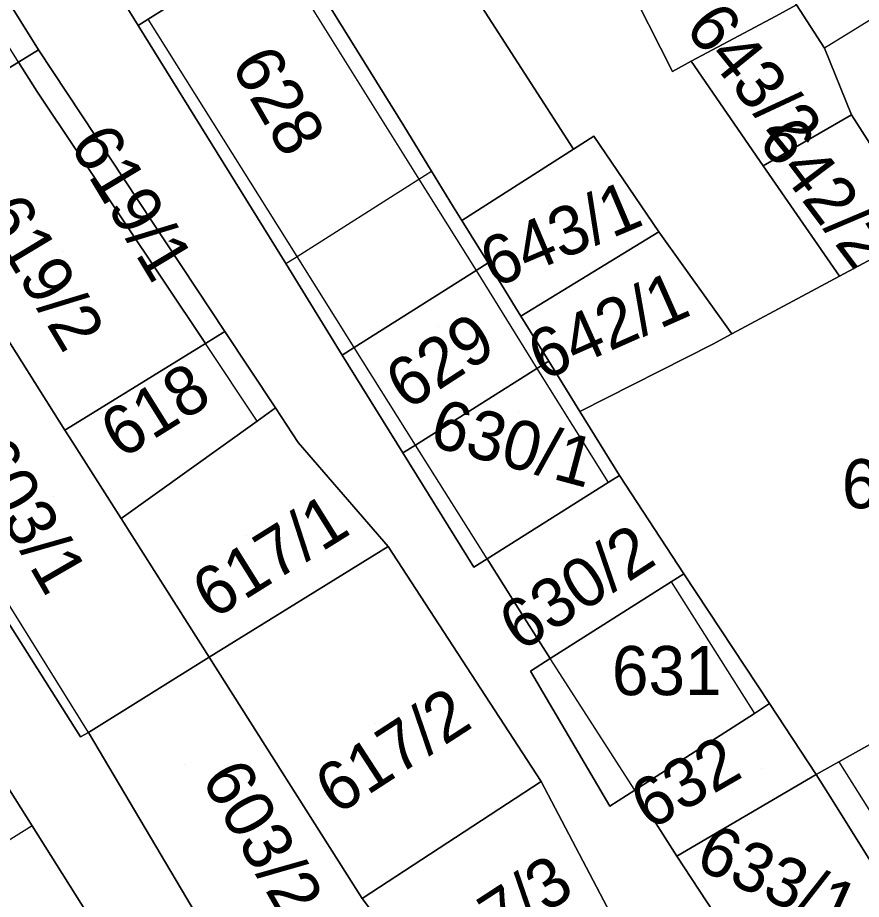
# Model space of a CAD drawing. Extents: x -263943 to -261149, y -1236934 to -1230686.
# Drawn here: x -262618.87 to -262584.55, y -1235448.04 to -1235412.19 of the extents above; entities that cross this region are included whole.
import ezdxf

# ---------------------------------------------------------------- set-up
doc = ezdxf.new("R2010")
doc.units = 0
for name, color, linetype in [('body_kn', 7, 'Continuous'), ('kladpar_druhypozemkov', 7, 'Continuous'), ('kladpar_hranice', 7, 'Continuous'), ('kladpar_parcelnecisla', 7, 'Continuous'), ('kladpar_plochy', 7, 'Continuous'), ('zappar_hrandruhpozemk', 7, 'Continuous')]:
    doc.layers.add(name, color=color, linetype=linetype)

msp = doc.modelspace()

# ---------------------------------------------------------------- linework, layer by layer
at = {"layer": 'body_kn'}
for p, q in [((-262613.56, -1235412.25), (-262613.56, -1235412.25)), ((-262613.97, -1235412.51), (-262613.97, -1235412.51)), ((-262618.02, -1235413.49), (-262618.02, -1235413.49)), ((-262586.06, -1235413.43), (-262586.06, -1235413.43)), ((-262586.06, -1235413.43), (-262586.06, -1235413.43)), ((-262618.84, -1235413.99), (-262618.84, -1235413.99)), ((-262618.84, -1235413.99), (-262618.84, -1235413.99)), ((-262591.48, -1235413.96), (-262591.48, -1235413.96)), ((-262592.24, -1235414.37), (-262592.24, -1235414.37)), ((-262618.1, -1235415.18), (-262618.1, -1235415.18)), ((-262584.95, -1235416.14), (-262584.95, -1235416.14)), ((-262584.95, -1235416.14), (-262584.95, -1235416.14)), ((-262603.17, -1235416.59), (-262603.17, -1235416.59)), ((-262595.44, -1235417), (-262595.44, -1235417)), ((-262596.27, -1235417.53), (-262596.27, -1235417.53)), ((-262588.55, -1235418.21), (-262588.55, -1235418.21)), ((-262602.04, -1235418.43), (-262602.04, -1235418.43)), ((-262602.55, -1235418.76), (-262602.55, -1235418.76)), ((-262601.14, -1235419.89), (-262601.14, -1235419.89)), ((-262600.81, -1235420.43), (-262600.81, -1235420.43)), ((-262592.8, -1235420.9), (-262592.8, -1235420.9)), ((-262592.8, -1235420.9), (-262592.8, -1235420.9)), ((-262607.51, -1235421.9), (-262607.51, -1235421.9)), ((-262599.74, -1235422.16), (-262599.74, -1235422.16)), ((-262599.74, -1235422.16), (-262599.74, -1235422.16)), ((-262607.97, -1235422.19), (-262607.97, -1235422.19)), ((-262607.97, -1235422.19), (-262607.97, -1235422.19)), ((-262600.23, -1235422.47), (-262600.23, -1235422.47)), ((-262600.23, -1235422.47), (-262600.23, -1235422.47)), ((-262585.44, -1235422.7), (-262585.44, -1235422.7)), ((-262598.62, -1235423.97), (-262598.62, -1235423.97)), ((-262598.4, -1235424.33), (-262598.4, -1235424.33)), ((-262610.45, -1235424.95), (-262610.45, -1235424.95)), ((-262589.82, -1235425.04), (-262589.82, -1235425.04)), ((-262589.82, -1235425.04), (-262589.82, -1235425.04)), ((-262611.24, -1235425.44), (-262611.24, -1235425.44)), ((-262605.18, -1235425.6), (-262605.18, -1235425.6)), ((-262605.18, -1235425.6), (-262605.18, -1235425.6)), ((-262590.6, -1235425.46), (-262590.6, -1235425.46)), ((-262605.67, -1235425.91), (-262605.67, -1235425.91)), ((-262605.67, -1235425.91), (-262605.67, -1235425.91)), ((-262597.75, -1235426.45), (-262597.75, -1235426.45)), ((-262597.75, -1235426.45), (-262597.75, -1235426.45)), ((-262597.27, -1235426.15), (-262597.27, -1235426.15)), ((-262597.27, -1235426.15), (-262597.27, -1235426.15)), ((-262608.39, -1235428.06), (-262608.39, -1235428.06)), ((-262596, -1235428.21), (-262596, -1235428.21)), ((-262609.13, -1235428.59), (-262609.13, -1235428.59)), ((-262609.13, -1235428.59), (-262609.13, -1235428.59)), ((-262616.95, -1235428.96), (-262616.95, -1235428.96)), ((-262616.95, -1235428.96), (-262616.95, -1235428.96)), ((-262616.54, -1235428.71), (-262616.54, -1235428.71)), ((-262616.65, -1235429.43), (-262616.65, -1235429.43)), ((-262607.46, -1235429.47), (-262607.46, -1235429.47)), ((-262602.69, -1235429.57), (-262602.69, -1235429.57)), ((-262602.69, -1235429.57), (-262602.69, -1235429.57)), ((-262603.2, -1235429.89), (-262603.2, -1235429.89)), ((-262594.85, -1235431.09), (-262594.85, -1235431.09)), ((-262594.4, -1235430.8), (-262594.4, -1235430.8)), ((-262594.4, -1235430.8), (-262594.4, -1235430.8)), ((-262614.66, -1235432.56), (-262614.66, -1235432.56)), ((-262603.8, -1235433.7), (-262603.8, -1235433.7)), ((-262599.78, -1235434.2), (-262599.78, -1235434.2)), ((-262599.78, -1235434.2), (-262599.78, -1235434.2)), ((-262600.32, -1235434.54), (-262600.32, -1235434.54)), ((-262591.77, -1235434.8), (-262591.77, -1235434.8)), ((-262592.29, -1235435.13), (-262592.29, -1235435.13)), ((-262592.29, -1235435.13), (-262592.29, -1235435.13)), ((-262598.45, -1235436.31), (-262598.45, -1235436.31)), ((-262611.08, -1235438.2), (-262611.08, -1235438.2)), ((-262611.08, -1235438.2), (-262611.08, -1235438.2)), ((-262597.21, -1235438.25), (-262597.21, -1235438.25)), ((-262598.02, -1235438.77), (-262598.02, -1235438.77)), ((-262588.29, -1235440.08), (-262588.29, -1235440.08)), ((-262588.9, -1235440.48), (-262588.9, -1235440.48)), ((-262588.9, -1235440.48), (-262588.9, -1235440.48)), ((-262616.32, -1235441.43), (-262616.32, -1235441.43)), ((-262616.32, -1235441.43), (-262616.32, -1235441.43)), ((-262615.99, -1235441.26), (-262615.99, -1235441.26)), ((-262615.99, -1235441.26), (-262615.99, -1235441.26)), ((-262585.47, -1235442.45), (-262585.47, -1235442.45)), ((-262585.47, -1235442.45), (-262585.47, -1235442.45)), ((-262586.39, -1235442.97), (-262586.39, -1235442.97)), ((-262597.58, -1235443.25), (-262597.58, -1235443.25)), ((-262593.77, -1235443.61), (-262593.77, -1235443.61)), ((-262593.77, -1235443.61), (-262593.77, -1235443.61)), ((-262594.78, -1235444.26), (-262594.78, -1235444.26)), ((-262585.68, -1235444.1), (-262585.68, -1235444.1)), ((-262618.29, -1235445.06), (-262618.29, -1235445.06)), ((-262618.29, -1235445.06), (-262618.29, -1235445.06)), ((-262592.06, -1235446.29), (-262592.06, -1235446.29)), ((-262592.06, -1235446.29), (-262592.06, -1235446.29)), ((-262604.86, -1235448.01), (-262604.86, -1235448.01)), ((-262604.86, -1235448.01), (-262604.86, -1235448.01))]:
    msp.add_line(p, q, dxfattribs=at)
at = {"layer": 'kladpar_druhypozemkov'}
for p, q in [((-262587.08, -1235415.06), (-262587.08, -1235415.06)), ((-262607.42, -1235415.49), (-262607.42, -1235415.49)), ((-262616.22, -1235417.39), (-262616.22, -1235417.39)), ((-262597.26, -1235419.81), (-262597.26, -1235419.81)), ((-262616.99, -1235421.68), (-262616.99, -1235421.68)), ((-262594.71, -1235423.49), (-262594.71, -1235423.49)), ((-262601.76, -1235424.74), (-262601.76, -1235424.74)), ((-262613.48, -1235428.19), (-262613.48, -1235428.19)), ((-262598.51, -1235428.19), (-262598.51, -1235428.19)), ((-262617.43, -1235431.68), (-262617.43, -1235431.68)), ((-262609.57, -1235433.24), (-262609.57, -1235433.24)), ((-262596.06, -1235433.99), (-262596.06, -1235433.99)), ((-262593.21, -1235437.89), (-262593.21, -1235437.89)), ((-262604.32, -1235440.88), (-262604.32, -1235440.88)), ((-262612.08, -1235442.58), (-262612.08, -1235442.58)), ((-262588.61, -1235442.74), (-262588.61, -1235442.74)), ((-262587.58, -1235446.45), (-262587.58, -1235446.45)), ((-262599.76, -1235447.8), (-262599.76, -1235447.8))]:
    msp.add_line(p, q, dxfattribs=at)
at = {"layer": 'kladpar_hranice'}
for points in [[(-262608.18, -1235388.33), (-262609.78, -1235389.18), (-262608.25, -1235391.88), (-262607.57, -1235391.54), (-262607.32, -1235391.99), (-262603.6, -1235398.82), (-262596.49, -1235411.84), (-262595.64, -1235411.33), (-262595.04, -1235411.01), (-262594.17, -1235410.54), (-262592.24, -1235414.37), (-262591.48, -1235413.96), (-262588.55, -1235418.21), (-262585.44, -1235422.7), (-262589.82, -1235425.04), (-262592.8, -1235420.9), (-262595.44, -1235417), (-262596.27, -1235417.53), (-262606.89, -1235401.03), (-262612.98, -1235391.44), (-262614.95, -1235390.48), (-262617.7, -1235392.16), (-262619.39, -1235389.46)], [(-262593.58, -1235400.84), (-262591.78, -1235404.16), (-262590.57, -1235406.41), (-262589.52, -1235408.04), (-262587.19, -1235411.67), (-262588.04, -1235412.12), (-262591.48, -1235413.96), (-262592.24, -1235414.37), (-262594.17, -1235410.54), (-262595.04, -1235411.01), (-262595.64, -1235411.33), (-262596.49, -1235411.84), (-262603.6, -1235398.82), (-262602.73, -1235398.32), (-262602.47, -1235398.17), (-262597.28, -1235395.17), (-262596.8, -1235394.89), (-262596.16, -1235396.08), (-262593.58, -1235400.84)], [(-262608.17, -1235408.82), (-262608.59, -1235409.09), (-262613.02, -1235411.91), (-262613.56, -1235412.25), (-262613.97, -1235412.51), (-262620.34, -1235402.23), (-262619.45, -1235401.69), (-262614.5, -1235398.66), (-262613.87, -1235398.27), (-262610.78, -1235403.19), (-262610.7, -1235403.32), (-262607.52, -1235408.39), (-262608.03, -1235408.73), (-262608.17, -1235408.82)], [(-262608.03, -1235408.73), (-262607.52, -1235408.39), (-262610.7, -1235403.32), (-262606.89, -1235401.03), (-262596.27, -1235417.53), (-262600.81, -1235420.43), (-262601.14, -1235419.89), (-262602.04, -1235418.43), (-262603.17, -1235416.59), (-262608.03, -1235408.73)], [(-262620.34, -1235402.23), (-262613.97, -1235412.51), (-262607.97, -1235422.19), (-262605.67, -1235425.91)], [(-262576.22, -1235412.65), (-262584.09, -1235417.5), (-262584.95, -1235416.14), (-262586.06, -1235413.43), (-262587.19, -1235411.67), (-262589.52, -1235408.04), (-262590.57, -1235406.41), (-262584.25, -1235402.96), (-262580.3, -1235409.35), (-262579.93, -1235409.65), (-262576.22, -1235412.65)], [(-262599.74, -1235422.16), (-262600.23, -1235422.47), (-262605.18, -1235425.6), (-262605.67, -1235425.91), (-262607.97, -1235422.19), (-262613.97, -1235412.51), (-262613.56, -1235412.25), (-262613.02, -1235411.91), (-262608.59, -1235409.09), (-262608.17, -1235408.82), (-262608.03, -1235408.73), (-262603.17, -1235416.59), (-262602.04, -1235418.43), (-262601.14, -1235419.89), (-262600.81, -1235420.43), (-262599.74, -1235422.16)], [(-262618.84, -1235413.99), (-262624.3, -1235417.32), (-262626, -1235414.63), (-262620.9, -1235410.72), (-262620.13, -1235410.13), (-262618.02, -1235413.49), (-262618.84, -1235413.99)], [(-262594.34, -1235449.42), (-262597.58, -1235443.25), (-262603.8, -1235433.7), (-262607.46, -1235429.47), (-262608.39, -1235428.06), (-262610.45, -1235424.95), (-262618.02, -1235413.49), (-262620.13, -1235410.13)], [(-262586.06, -1235413.43), (-262584.95, -1235416.14), (-262588.55, -1235418.21), (-262591.48, -1235413.96), (-262588.04, -1235412.12), (-262587.19, -1235411.67), (-262586.06, -1235413.43)], [(-262618.84, -1235413.99), (-262618.02, -1235413.49), (-262610.45, -1235424.95), (-262611.24, -1235425.44), (-262618.1, -1235415.18), (-262618.84, -1235413.99)], [(-262616.95, -1235428.96), (-262619.94, -1235424.25), (-262623.67, -1235418.32), (-262624.3, -1235417.32), (-262618.84, -1235413.99), (-262618.1, -1235415.18), (-262611.24, -1235425.44), (-262616.54, -1235428.71), (-262616.95, -1235428.96)], [(-262584.95, -1235416.14), (-262584.09, -1235417.5), (-262581.97, -1235420.84), (-262585.44, -1235422.7), (-262588.55, -1235418.21), (-262584.95, -1235416.14)], [(-262592.8, -1235420.9), (-262598.4, -1235424.33), (-262598.62, -1235423.97), (-262599.74, -1235422.16), (-262600.81, -1235420.43), (-262596.27, -1235417.53), (-262595.44, -1235417), (-262592.8, -1235420.9)], [(-262589.82, -1235425.04), (-262590.6, -1235425.46), (-262596, -1235428.21), (-262597.27, -1235426.15), (-262598.4, -1235424.33), (-262592.8, -1235420.9), (-262589.82, -1235425.04)], [(-262573.9, -1235424.49), (-262568.79, -1235433.12), (-262581.25, -1235440.09), (-262585.47, -1235442.45), (-262586.39, -1235442.97), (-262588.29, -1235440.08), (-262591.77, -1235434.8), (-262594.4, -1235430.8), (-262596, -1235428.21), (-262590.6, -1235425.46), (-262589.82, -1235425.04), (-262585.44, -1235422.7), (-262581.97, -1235420.84), (-262579.43, -1235424.84), (-262578.3, -1235426.62), (-262573.9, -1235424.49)], [(-262597.27, -1235426.15), (-262597.75, -1235426.45), (-262602.69, -1235429.57), (-262603.2, -1235429.89), (-262605.67, -1235425.91), (-262605.18, -1235425.6), (-262600.23, -1235422.47), (-262599.74, -1235422.16), (-262598.62, -1235423.97), (-262598.4, -1235424.33), (-262597.27, -1235426.15)], [(-262616.32, -1235441.43), (-262625.1, -1235427.56), (-262624.69, -1235427.3), (-262620.43, -1235424.56), (-262619.94, -1235424.25), (-262616.95, -1235428.96), (-262616.65, -1235429.43), (-262614.66, -1235432.56), (-262611.08, -1235438.2), (-262615.99, -1235441.26), (-262616.32, -1235441.43)], [(-262609.13, -1235428.59), (-262614.66, -1235432.56), (-262616.65, -1235429.43), (-262616.95, -1235428.96), (-262616.54, -1235428.71), (-262611.24, -1235425.44), (-262610.45, -1235424.95), (-262608.39, -1235428.06), (-262609.13, -1235428.59)], [(-262605.67, -1235425.91), (-262603.2, -1235429.89), (-262600.32, -1235434.54), (-262599.78, -1235434.2), (-262598.45, -1235436.31), (-262597.21, -1235438.25), (-262598.02, -1235438.77), (-262594.78, -1235444.26), (-262593.77, -1235443.61), (-262592.06, -1235446.29), (-262588.74, -1235451.34)], [(-262594.4, -1235430.8), (-262594.85, -1235431.09), (-262599.78, -1235434.2), (-262600.32, -1235434.54), (-262603.2, -1235429.89), (-262602.69, -1235429.57), (-262597.75, -1235426.45), (-262597.27, -1235426.15), (-262596, -1235428.21), (-262594.4, -1235430.8)], [(-262625.1, -1235427.56), (-262616.32, -1235441.43), (-262615.99, -1235441.26), (-262609.08, -1235452.93), (-262606.89, -1235457.9), (-262596.8, -1235473.72), (-262598.58, -1235474.91), (-262607.95, -1235461.14), (-262612.04, -1235454.96), (-262618.29, -1235445.06), (-262620.77, -1235441.13)], [(-262611.08, -1235438.2), (-262614.66, -1235432.56), (-262609.13, -1235428.59), (-262608.39, -1235428.06), (-262607.46, -1235429.47), (-262603.8, -1235433.7), (-262611.08, -1235438.2)], [(-262618.29, -1235445.06), (-262612.04, -1235454.96), (-262615.93, -1235457.43), (-262617.04, -1235455.65), (-262621.84, -1235448.09), (-262622.21, -1235447.5), (-262624.72, -1235443.55), (-262627.45, -1235439.25), (-262630.51, -1235434.43), (-262632.17, -1235431.81), (-262628.83, -1235429.49), (-262623.46, -1235436.87), (-262622.71, -1235438.06), (-262620.77, -1235441.13), (-262618.29, -1235445.06)], [(-262592.29, -1235435.13), (-262597.21, -1235438.25), (-262598.45, -1235436.31), (-262599.78, -1235434.2), (-262594.85, -1235431.09), (-262594.4, -1235430.8), (-262591.77, -1235434.8), (-262592.29, -1235435.13)], [(-262559.9, -1235448.76), (-262557.79, -1235452.48), (-262558.17, -1235452.63), (-262558.64, -1235452.82), (-262556.86, -1235456.18), (-262571.48, -1235465.29), (-262572.76, -1235464.11), (-262575.69, -1235459.93), (-262576.67, -1235458.53), (-262578.56, -1235455.51), (-262583.2, -1235448.08), (-262585.68, -1235444.1), (-262586.39, -1235442.97), (-262585.47, -1235442.45), (-262581.25, -1235440.09), (-262568.79, -1235433.12), (-262565.65, -1235438.64), (-262560.12, -1235448.38), (-262559.9, -1235448.76)], [(-262604.86, -1235448.01), (-262611.08, -1235438.2), (-262603.8, -1235433.7), (-262597.58, -1235443.25), (-262604.86, -1235448.01)], [(-262588.9, -1235440.48), (-262593.77, -1235443.61), (-262594.78, -1235444.26), (-262598.02, -1235438.77), (-262597.21, -1235438.25), (-262592.29, -1235435.13), (-262591.77, -1235434.8), (-262588.29, -1235440.08), (-262588.9, -1235440.48)], [(-262609.08, -1235452.93), (-262615.99, -1235441.26), (-262611.08, -1235438.2), (-262604.86, -1235448.01), (-262603.58, -1235449.7), (-262609.08, -1235452.93)], [(-262592.06, -1235446.29), (-262593.77, -1235443.61), (-262588.9, -1235440.48), (-262588.29, -1235440.08), (-262586.39, -1235442.97), (-262592.06, -1235446.29)], [(-262588.74, -1235451.34), (-262592.06, -1235446.29), (-262586.39, -1235442.97), (-262585.68, -1235444.1), (-262583.2, -1235448.08), (-262587.16, -1235450.41), (-262588.74, -1235451.34)], [(-262586.32, -1235463.88), (-262591.57, -1235467.36), (-262596.88, -1235459.46), (-262591.95, -1235455.95), (-262595.83, -1235450.49), (-262600.6, -1235453.92), (-262603.58, -1235449.7), (-262604.86, -1235448.01), (-262597.58, -1235443.25), (-262594.34, -1235449.42), (-262584.97, -1235462.86), (-262586.32, -1235463.88)]]:
    msp.add_lwpolyline(points, dxfattribs=at)
at = {"layer": 'kladpar_plochy'}
for points in [[(-262593.58, -1235400.84), (-262591.78, -1235404.16), (-262590.57, -1235406.41), (-262589.52, -1235408.04), (-262587.19, -1235411.67), (-262588.04, -1235412.12), (-262591.48, -1235413.96), (-262592.24, -1235414.37), (-262594.17, -1235410.54), (-262595.04, -1235411.01), (-262595.64, -1235411.33), (-262596.49, -1235411.84), (-262603.6, -1235398.82), (-262602.73, -1235398.32), (-262602.47, -1235398.17), (-262597.28, -1235395.17), (-262596.8, -1235394.89), (-262596.16, -1235396.08)], [(-262608.17, -1235408.82), (-262608.59, -1235409.09), (-262613.02, -1235411.91), (-262613.56, -1235412.25), (-262613.97, -1235412.51), (-262620.34, -1235402.23), (-262619.45, -1235401.69), (-262614.5, -1235398.66), (-262613.87, -1235398.27), (-262610.78, -1235403.19), (-262610.7, -1235403.32), (-262607.52, -1235408.39), (-262608.03, -1235408.73)], [(-262608.03, -1235408.73), (-262607.52, -1235408.39), (-262610.7, -1235403.32), (-262606.89, -1235401.03), (-262596.27, -1235417.53), (-262600.81, -1235420.43), (-262601.14, -1235419.89), (-262602.04, -1235418.43), (-262603.17, -1235416.59)], [(-262576.22, -1235412.65), (-262584.09, -1235417.5), (-262584.95, -1235416.14), (-262586.06, -1235413.43), (-262587.19, -1235411.67), (-262589.52, -1235408.04), (-262590.57, -1235406.41), (-262584.25, -1235402.96), (-262580.3, -1235409.35), (-262579.93, -1235409.65)], [(-262599.74, -1235422.16), (-262600.23, -1235422.47), (-262605.18, -1235425.6), (-262605.67, -1235425.91), (-262607.97, -1235422.19), (-262613.97, -1235412.51), (-262613.56, -1235412.25), (-262613.02, -1235411.91), (-262608.59, -1235409.09), (-262608.17, -1235408.82), (-262608.03, -1235408.73), (-262603.17, -1235416.59), (-262602.04, -1235418.43), (-262601.14, -1235419.89), (-262600.81, -1235420.43)], [(-262618.84, -1235413.99), (-262624.3, -1235417.32), (-262626, -1235414.63), (-262620.9, -1235410.72), (-262620.13, -1235410.13), (-262618.02, -1235413.49)], [(-262586.06, -1235413.43), (-262584.95, -1235416.14), (-262588.55, -1235418.21), (-262591.48, -1235413.96), (-262588.04, -1235412.12), (-262587.19, -1235411.67)], [(-262618.84, -1235413.99), (-262618.02, -1235413.49), (-262610.45, -1235424.95), (-262611.24, -1235425.44), (-262618.1, -1235415.18)], [(-262616.95, -1235428.96), (-262619.94, -1235424.25), (-262623.67, -1235418.32), (-262624.3, -1235417.32), (-262618.84, -1235413.99), (-262618.1, -1235415.18), (-262611.24, -1235425.44), (-262616.54, -1235428.71)], [(-262584.95, -1235416.14), (-262584.09, -1235417.5), (-262581.97, -1235420.84), (-262585.44, -1235422.7), (-262588.55, -1235418.21)], [(-262592.8, -1235420.9), (-262598.4, -1235424.33), (-262598.62, -1235423.97), (-262599.74, -1235422.16), (-262600.81, -1235420.43), (-262596.27, -1235417.53), (-262595.44, -1235417)], [(-262589.82, -1235425.04), (-262590.6, -1235425.46), (-262596, -1235428.21), (-262597.27, -1235426.15), (-262598.4, -1235424.33), (-262592.8, -1235420.9)], [(-262573.9, -1235424.49), (-262568.79, -1235433.12), (-262581.25, -1235440.09), (-262585.47, -1235442.45), (-262586.39, -1235442.97), (-262588.29, -1235440.08), (-262591.77, -1235434.8), (-262594.4, -1235430.8), (-262596, -1235428.21), (-262590.6, -1235425.46), (-262589.82, -1235425.04), (-262585.44, -1235422.7), (-262581.97, -1235420.84), (-262579.43, -1235424.84), (-262578.3, -1235426.62)], [(-262597.27, -1235426.15), (-262597.75, -1235426.45), (-262602.69, -1235429.57), (-262603.2, -1235429.89), (-262605.67, -1235425.91), (-262605.18, -1235425.6), (-262600.23, -1235422.47), (-262599.74, -1235422.16), (-262598.62, -1235423.97), (-262598.4, -1235424.33)], [(-262616.32, -1235441.43), (-262625.1, -1235427.56), (-262624.69, -1235427.3), (-262620.43, -1235424.56), (-262619.94, -1235424.25), (-262616.95, -1235428.96), (-262616.65, -1235429.43), (-262614.66, -1235432.56), (-262611.08, -1235438.2), (-262615.99, -1235441.26)], [(-262609.13, -1235428.59), (-262614.66, -1235432.56), (-262616.65, -1235429.43), (-262616.95, -1235428.96), (-262616.54, -1235428.71), (-262611.24, -1235425.44), (-262610.45, -1235424.95), (-262608.39, -1235428.06)], [(-262594.4, -1235430.8), (-262594.85, -1235431.09), (-262599.78, -1235434.2), (-262600.32, -1235434.54), (-262603.2, -1235429.89), (-262602.69, -1235429.57), (-262597.75, -1235426.45), (-262597.27, -1235426.15), (-262596, -1235428.21)], [(-262611.08, -1235438.2), (-262614.66, -1235432.56), (-262609.13, -1235428.59), (-262608.39, -1235428.06), (-262607.46, -1235429.47), (-262603.8, -1235433.7)], [(-262618.29, -1235445.06), (-262612.04, -1235454.96), (-262615.93, -1235457.43), (-262617.04, -1235455.65), (-262621.84, -1235448.09), (-262622.21, -1235447.5), (-262624.72, -1235443.55), (-262627.45, -1235439.25), (-262630.51, -1235434.43), (-262632.17, -1235431.81), (-262628.83, -1235429.49), (-262623.46, -1235436.87), (-262622.71, -1235438.06), (-262620.77, -1235441.13)], [(-262592.29, -1235435.13), (-262597.21, -1235438.25), (-262598.45, -1235436.31), (-262599.78, -1235434.2), (-262594.85, -1235431.09), (-262594.4, -1235430.8), (-262591.77, -1235434.8)], [(-262559.9, -1235448.76), (-262557.79, -1235452.48), (-262558.17, -1235452.63), (-262558.64, -1235452.82), (-262556.86, -1235456.18), (-262571.48, -1235465.29), (-262572.76, -1235464.11), (-262575.69, -1235459.93), (-262576.67, -1235458.53), (-262578.56, -1235455.51), (-262583.2, -1235448.08), (-262585.68, -1235444.1), (-262586.39, -1235442.97), (-262585.47, -1235442.45), (-262581.25, -1235440.09), (-262568.79, -1235433.12), (-262565.65, -1235438.64), (-262560.12, -1235448.38)], [(-262604.86, -1235448.01), (-262611.08, -1235438.2), (-262603.8, -1235433.7), (-262597.58, -1235443.25)], [(-262588.9, -1235440.48), (-262593.77, -1235443.61), (-262594.78, -1235444.26), (-262598.02, -1235438.77), (-262597.21, -1235438.25), (-262592.29, -1235435.13), (-262591.77, -1235434.8), (-262588.29, -1235440.08)], [(-262609.08, -1235452.93), (-262615.99, -1235441.26), (-262611.08, -1235438.2), (-262604.86, -1235448.01), (-262603.58, -1235449.7)], [(-262592.06, -1235446.29), (-262593.77, -1235443.61), (-262588.9, -1235440.48), (-262588.29, -1235440.08), (-262586.39, -1235442.97)], [(-262588.74, -1235451.34), (-262592.06, -1235446.29), (-262586.39, -1235442.97), (-262585.68, -1235444.1), (-262583.2, -1235448.08), (-262587.16, -1235450.41)], [(-262586.32, -1235463.88), (-262591.57, -1235467.36), (-262596.88, -1235459.46), (-262591.95, -1235455.95), (-262595.83, -1235450.49), (-262600.6, -1235453.92), (-262603.58, -1235449.7), (-262604.86, -1235448.01), (-262597.58, -1235443.25), (-262594.34, -1235449.42), (-262584.97, -1235462.86)]]:
    msp.add_lwpolyline(points, close=True, dxfattribs=at)
for points in [[(-262594.17, -1235410.54), (-262592.24, -1235414.37), (-262591.48, -1235413.96), (-262588.55, -1235418.21), (-262585.44, -1235422.7), (-262589.82, -1235425.04), (-262592.8, -1235420.9), (-262595.44, -1235417), (-262596.27, -1235417.53), (-262606.89, -1235401.03)], [(-262620.34, -1235402.23), (-262613.97, -1235412.51), (-262607.97, -1235422.19), (-262605.67, -1235425.91), (-262603.2, -1235429.89), (-262600.32, -1235434.54), (-262599.78, -1235434.2), (-262598.45, -1235436.31), (-262597.21, -1235438.25), (-262598.02, -1235438.77), (-262594.78, -1235444.26), (-262593.77, -1235443.61), (-262592.06, -1235446.29), (-262588.74, -1235451.34)], [(-262594.34, -1235449.42), (-262597.58, -1235443.25), (-262603.8, -1235433.7), (-262607.46, -1235429.47), (-262608.39, -1235428.06), (-262610.45, -1235424.95), (-262618.02, -1235413.49), (-262620.13, -1235410.13)], [(-262625.1, -1235427.56), (-262616.32, -1235441.43), (-262615.99, -1235441.26), (-262609.08, -1235452.93), (-262606.89, -1235457.9), (-262596.8, -1235473.72), (-262598.58, -1235474.91), (-262607.95, -1235461.14), (-262612.04, -1235454.96), (-262618.29, -1235445.06), (-262620.77, -1235441.13)]]:
    msp.add_lwpolyline(points, dxfattribs=at)
at = {"layer": 'zappar_hrandruhpozemk'}
for p, q in [((-262579.93, -1235409.65), (-262586.06, -1235413.43)), ((-262618.84, -1235413.99), (-262620.9, -1235410.72)), ((-262600.23, -1235422.47), (-262597.75, -1235426.45)), ((-262609.13, -1235428.59), (-262611.24, -1235425.44)), ((-262602.69, -1235429.57), (-262605.18, -1235425.6)), ((-262597.75, -1235426.45), (-262594.85, -1235431.09)), ((-262599.78, -1235434.2), (-262602.69, -1235429.57)), ((-262615.99, -1235441.26), (-262621.44, -1235432.52)), ((-262592.29, -1235435.13), (-262588.9, -1235440.48)), ((-262593.77, -1235443.61), (-262597.21, -1235438.25)), ((-262585.47, -1235442.45), (-262580, -1235451.17)), ((-262618.29, -1235445.06), (-262622.21, -1235447.5))]:
    msp.add_line(p, q, dxfattribs=at)
for points in [[(-262608.59, -1235409.09), (-262602.55, -1235418.76), (-262600.23, -1235422.47)], [(-262605.18, -1235425.6), (-262607.51, -1235421.9), (-262613.56, -1235412.25)], [(-262607.97, -1235422.19), (-262607.51, -1235421.9), (-262602.55, -1235418.76), (-262602.04, -1235418.43)]]:
    msp.add_lwpolyline(points, dxfattribs=at)

# ---------------------------------------------------------------- texts
at = {"layer": 'kladpar_parcelnecisla'}
for s, rotation, p in [('643/2', 309, (-262591.788, -1235412.624)), ('628', 300, (-262610.231, -1235414.113)), ('642/2', 307, (-262588.814, -1235417.198)), ('619/1', 301, (-262616.796, -1235417.335)), ('643/1', 23, (-262599.495, -1235423.199)), ('619/2', 301, (-262620.411, -1235420.17)), ('642/1', 24, (-262597.518, -1235426.975)), ('629', 33, (-262603.036, -1235428.188)), ('618', 32, (-262614.663, -1235430.172)), ('630/1', 345, (-262602.194, -1235429.582)), ('603/1', 300, (-262621.028, -1235429.991)), ('617/1', 32, (-262610.931, -1235436.689)), ('630/2', 33, (-262598.418, -1235438.009)), ('617/2', 33, (-262605.902, -1235444.647)), ('632', 30, (-262593.165, -1235445.26)), ('603/2', 300, (-262611.436, -1235443.141)), ('633/1', 336, (-262591.39, -1235446.744)), ('617/3', 33, (-262601.746, -1235451.445))]:
    msp.add_text(s, height=2, rotation=rotation, dxfattribs=at).set_placement(p)
for s, p in [('641', (-262585.35, -1235432.14)), ('631', (-262594.702, -1235439.74))]:
    msp.add_text(s, height=2, dxfattribs=at).set_placement(p)

doc.saveas('drawing.dxf')
